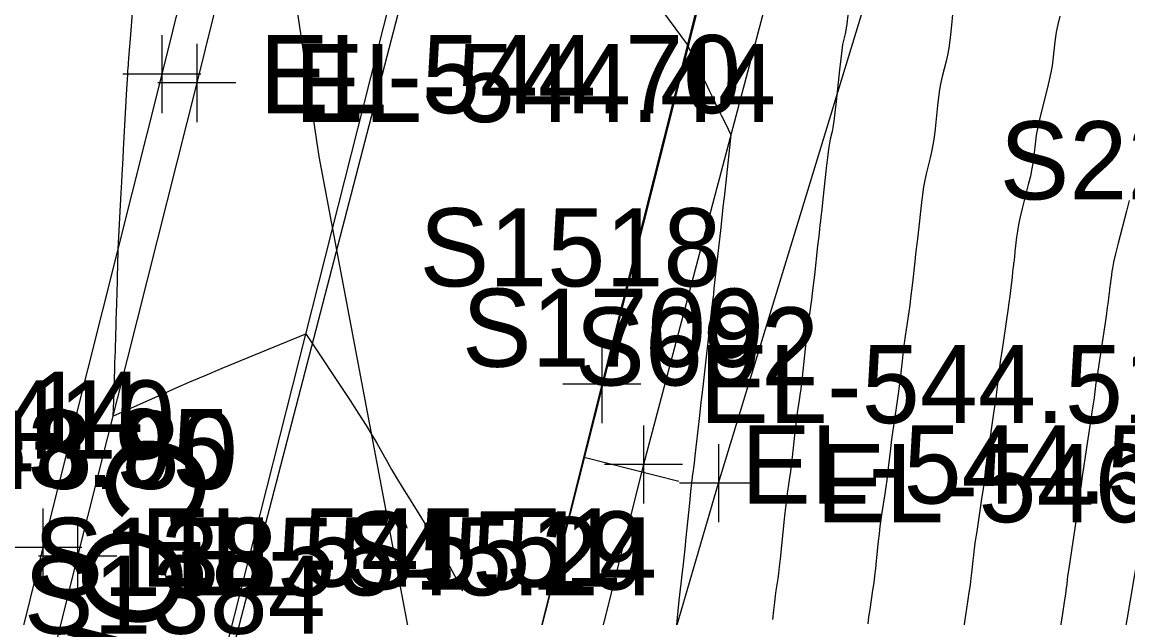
# Model space of a CAD drawing. Extents: x 1724534 to 1727318, y 657156 to 660047.
# Drawn here: x 1725485.5 to 1725542.2, y 659174.7 to 659205.2 of the extents above; entities that cross this region are included whole.
import ezdxf

# ---------------------------------------------------------------- set-up
doc = ezdxf.new("R2010")
doc.units = 0
for name, color, linetype in [('SURVEY - CENTERLINE - Preliminary', 7, 'Continuous'), ('SURVEY - CENTERLINE - Preliminary Text', 7, 'Continuous'), ('SURVEY - CONTOURS - Index with Text', 7, 'Continuous'), ('SURVEY - CONTOURS - Intermediate with optional Text', 7, 'Continuous'), ('SURVEY - DRAINAGE - Area Shapes', 7, 'Continuous'), ('SURVEY - DTM - Breaklines', 7, 'Continuous'), ('SURVEY - DTM - Breaklines - Points - Elevations', 7, 'Continuous'), ('SURVEY - DTM - Breaklines - Points - Locators', 7, 'Continuous'), ('SURVEY - DTM - Breaklines - Points - Numbers', 7, 'Continuous'), ('SURVEY - NON-TRANSPORTATION - Features - Points - Elevations', 7, 'Continuous'), ('SURVEY - ROADSIDE BARRIERS - Points - Elevations', 7, 'Continuous'), ('SURVEY - ROADSIDE BARRIERS - Points - Locators', 7, 'Continuous'), ('SURVEY - ROADSIDE BARRIERS - Points - Numbers', 7, 'Continuous'), ('SURVEY - ROADSIDE BARRIERS with Text', 7, 'Continuous'), ('SURVEY - TRANSPORTATION - Features', 7, 'Continuous'), ('SURVEY - TRANSPORTATION - Features - Points - Elevations', 7, 'Continuous'), ('SURVEY - TRANSPORTATION - Features - Points - Locators', 7, 'Continuous'), ('SURVEY - TRANSPORTATION - Features - Points - Numbers', 7, 'Continuous'), ('SURVEY - TRANSPORTATION - Features Text', 7, 'Continuous'), ('SURVEY - TRANSPORTATION - Roads', 7, 'Continuous'), ('SURVEY - TRANSPORTATION - Roads - Points - Elevations', 7, 'Continuous'), ('SURVEY - TRANSPORTATION - Roads - Points - Locators', 7, 'Continuous'), ('SURVEY - TRANSPORTATION - Roads - Points - Numbers', 7, 'Continuous'), ('SURVEY - UTILITIES - Fiber Optic Cable (Underground) with Text', 7, 'Continuous')]:
    doc.layers.add(name, color=color, linetype=linetype)

msp = doc.modelspace()

# ---------------------------------------------------------------- linework, layer by layer
at = {"layer": 'SURVEY - CENTERLINE - Preliminary'}
msp.add_line((1725628.749, 659634.745), (1725510.016, 659165.778), dxfattribs=at)
msp.add_line((1725628.749, 659634.745), (1725510.016, 659165.778), dxfattribs=at)
msp.add_line((1725628.749, 659634.745), (1725510.016, 659165.778), dxfattribs=at)
at = {"layer": 'SURVEY - CENTERLINE - Preliminary Text'}
msp.add_line((1725514.347, 659182.886), (1725519.195, 659181.659), dxfattribs=at)
at = {"layer": 'SURVEY - CONTOURS - Index with Text'}
for points in [[(1725491.212, 659206.085), (1725491.076, 659204.308), (1725491.031, 659203.724), (1725490.999, 659203.308), (1725490.98, 659203.058), (1725490.973, 659202.975), (1725490.973, 659202.975), (1725490.973, 659202.974), (1725490.973, 659202.972), (1725490.973, 659202.969), (1725490.973, 659202.965), (1725490.972, 659202.952), (1725490.971, 659202.94), (1725490.969, 659202.913), (1725490.966, 659202.872), (1725490.961, 659202.817), (1725490.949, 659202.65), (1725490.94, 659202.507), (1725490.923, 659202.206), (1725490.897, 659201.745), (1725490.863, 659201.125), (1725490.761, 659199.259), (1725490.728, 659198.643), (1725490.703, 659198.195), (1725490.687, 659197.914), (1725490.681, 659197.801), (1725490.675, 659197.723), (1725490.669, 659197.621), (1725490.655, 659197.37), (1725490.634, 659196.973), (1725490.604, 659196.428), (1725490.45, 659193.54), (1725490.441, 659193.205), (1725490.44, 659193.136), (1725490.438, 659193.075), (1725490.437, 659193.021), (1725490.435, 659192.973), (1725490.432, 659192.856), (1725490.429, 659192.764), (1725490.424, 659192.573), (1725490.416, 659192.285), (1725490.406, 659191.899), (1725490.375, 659190.74), (1725490.363, 659190.318), (1725490.352, 659189.922), (1725490.341, 659189.551), (1725490.331, 659189.205), (1725490.303, 659188.316), (1725490.293, 659188.007), (1725490.285, 659187.743), (1725490.278, 659187.526), (1725490.273, 659187.355), (1725490.262, 659186.961), (1725490.257, 659186.801), (1725490.251, 659186.615), (1725490.245, 659186.403), (1725490.237, 659186.166), (1725490.198, 659184.999), (1725492.831, 659186.178), (1725493.439, 659186.446), (1725494.136, 659186.746), (1725494.922, 659187.078), (1725495.796, 659187.442), (1725500.082, 659189.213), (1725502.35, 659185.789), (1725502.8, 659185.103), (1725503.179, 659184.509), (1725503.487, 659184.009), (1725503.723, 659183.603), (1725504.259, 659182.643), (1725504.477, 659182.261), (1725504.729, 659181.834), (1725505.015, 659181.363), (1725505.336, 659180.847), (1725506.237, 659179.413), (1725506.582, 659178.849), (1725506.941, 659178.232), (1725507.313, 659177.564), (1725507.7, 659176.842), (1725508.112, 659176.059)], [(1725542.264, 659196.04), (1725542.127, 659195.489), (1725541.713, 659193.853), (1725541.576, 659193.302), (1725541.474, 659192.874), (1725541.408, 659192.571), (1725541.377, 659192.391), (1725541.342, 659192.078), (1725541.32, 659191.881), (1725541.311, 659191.809), (1725541.303, 659191.756), (1725541.278, 659191.588), (1725541.27, 659191.52), (1725541.26, 659191.434), (1725541.248, 659191.332), (1725541.216, 659191.037), (1725541.193, 659190.862), (1725541.149, 659190.555), (1725541.085, 659190.118), (1725540.999, 659189.551), (1725540.743, 659187.864), (1725540.657, 659187.297), (1725540.549, 659186.559), (1725540.527, 659186.388), (1725540.496, 659186.108), (1725540.474, 659185.936), (1725540.43, 659185.631), (1725540.365, 659185.193), (1725540.279, 659184.622), (1725540.02, 659182.92), (1725539.934, 659182.352), (1725539.87, 659181.923), (1725539.828, 659181.634), (1725539.808, 659181.484), (1725539.784, 659181.269), (1725539.764, 659181.119), (1725539.721, 659180.828), (1725539.657, 659180.396), (1725539.309, 659178.109), (1725539.222, 659177.534), (1725539.157, 659177.096), (1725539.115, 659176.795), (1725539.094, 659176.63), (1725539.068, 659176.372), (1725539.047, 659176.207), (1725539.004, 659175.904), (1725538.938, 659175.463), (1725538.851, 659174.884), (1725538.588, 659173.157)]]:
    msp.add_lwpolyline(points, dxfattribs=at)
at = {"layer": 'SURVEY - CONTOURS - Intermediate with optional Text'}
for points in [[(1725518.015, 659206.185), (1725519.625, 659204.024), (1725520.06, 659203.094), (1725520.246, 659202.707), (1725520.351, 659202.49), (1725520.645, 659201.891), (1725520.752, 659201.671), (1725520.854, 659201.461), (1725520.95, 659201.261), (1725521.042, 659201.072), (1725521.278, 659200.579), (1725521.363, 659200.402), (1725521.441, 659200.241), (1725521.513, 659200.096), (1725521.578, 659199.967), (1725521.864, 659199.399), (1725521.597, 659196.973), (1725521.547, 659196.518), (1725521.511, 659196.193), (1725521.49, 659195.997), (1725521.482, 659195.929), (1725521.472, 659195.839), (1725521.325, 659194.504), (1725521.047, 659191.981), (1725520.996, 659191.522), (1725520.963, 659191.232), (1725520.948, 659191.11), (1725520.933, 659191.011), (1725520.919, 659190.892), (1725520.886, 659190.61), (1725520.836, 659190.164), (1725520.768, 659189.555), (1725520.563, 659187.715), (1725520.444, 659186.65), (1725520.409, 659186.355), (1725520.392, 659186.218), (1725520.369, 659186.064), (1725520.353, 659185.946), (1725520.325, 659185.708), (1725520.284, 659185.35), (1725520.23, 659184.872), (1725520.014, 659182.956), (1725519.972, 659182.592), (1725519.942, 659182.344), (1725519.925, 659182.212), (1725519.895, 659182.016), (1725519.877, 659181.869), (1725519.845, 659181.575), (1725519.799, 659181.134), (1725519.739, 659180.547), (1725519.56, 659178.784), (1725519.5, 659178.194), (1725519.453, 659177.746), (1725519.419, 659177.44), (1725519.398, 659177.277), (1725519.361, 659177.031), (1725519.34, 659176.87), (1725519.307, 659176.571), (1725519.26, 659176.135), (1725519.201, 659175.561), (1725518.965, 659173.271)], [(1725527.849, 659205.525), (1725527.796, 659205.08), (1725527.752, 659204.76), (1725527.714, 659204.567), (1725527.626, 659204.218), (1725527.588, 659204.027), (1725527.543, 659203.715), (1725527.49, 659203.283), (1725527.429, 659202.73), (1725527.257, 659201.094), (1725527.195, 659200.538), (1725527.141, 659200.099), (1725527.093, 659199.777), (1725527.052, 659199.57), (1725526.952, 659199.175), (1725526.911, 659198.971), (1725526.863, 659198.656), (1725526.808, 659198.228), (1725526.747, 659197.689), (1725526.572, 659196.102), (1725526.515, 659195.579), (1725526.473, 659195.203), (1725526.447, 659194.972), (1725526.438, 659194.888), (1725526.424, 659194.776), (1725526.399, 659194.558), (1725526.36, 659194.203), (1725526.306, 659193.711), (1725526.141, 659192.215), (1725526.084, 659191.701), (1725526.034, 659191.28), (1725525.994, 659190.954), (1725525.961, 659190.721), (1725525.886, 659190.224), (1725525.853, 659189.993), (1725525.813, 659189.673), (1725525.764, 659189.263), (1725525.708, 659188.764), (1725525.547, 659187.313), (1725525.49, 659186.812), (1725525.44, 659186.395), (1725525.398, 659186.065), (1725525.364, 659185.819), (1725525.281, 659185.278), (1725525.249, 659185.048), (1725525.211, 659184.762), (1725525.17, 659184.421), (1725525.124, 659184.025), (1725524.997, 659182.894), (1725524.952, 659182.497), (1725524.909, 659182.151), (1725524.871, 659181.857), (1725524.836, 659181.615), (1725524.749, 659181.039), (1725524.713, 659180.785), (1725524.673, 659180.455), (1725524.628, 659180.049), (1725524.578, 659179.568), (1725524.437, 659178.181), (1725524.387, 659177.697), (1725524.341, 659177.286), (1725524.299, 659176.946), (1725524.261, 659176.679), (1725524.167, 659176.062), (1725524.13, 659175.797), (1725524.089, 659175.463), (1725524.043, 659175.061), (1725523.993, 659174.59)], [(1725533.258, 659205.89), (1725533.135, 659204.666), (1725533.085, 659204.228), (1725533.028, 659203.831), (1725532.964, 659203.476), (1725532.893, 659203.162), (1725532.694, 659202.382), (1725532.623, 659202.07), (1725532.559, 659201.719), (1725532.501, 659201.33), (1725532.451, 659200.902), (1725532.325, 659199.71), (1725532.274, 659199.281), (1725532.216, 659198.888), (1725532.15, 659198.531), (1725532.077, 659198.21), (1725531.873, 659197.401), (1725531.799, 659197.081), (1725531.734, 659196.728), (1725531.675, 659196.342), (1725531.623, 659195.923), (1725531.453, 659194.376), (1725531.422, 659194.095), (1725531.402, 659193.918), (1725531.393, 659193.844), (1725531.384, 659193.784), (1725531.375, 659193.714), (1725531.356, 659193.545), (1725531.327, 659193.28), (1725531.287, 659192.918), (1725531.166, 659191.822), (1725531.12, 659191.421), (1725531.073, 659191.039), (1725531.024, 659190.675), (1725530.974, 659190.331), (1725530.838, 659189.437), (1725530.788, 659189.094), (1725530.74, 659188.736), (1725530.693, 659188.362), (1725530.648, 659187.972), (1725530.53, 659186.911), (1725530.484, 659186.52), (1725530.437, 659186.141), (1725530.387, 659185.774), (1725530.335, 659185.42), (1725530.194, 659184.492), (1725530.144, 659184.149), (1725530.098, 659183.816), (1725530.056, 659183.492), (1725530.019, 659183.178), (1725529.926, 659182.353), (1725529.889, 659182.037), (1725529.847, 659181.71), (1725529.8, 659181.37), (1725529.748, 659181.018), (1725529.602, 659180.062), (1725529.55, 659179.702), (1725529.501, 659179.336), (1725529.457, 659178.965), (1725529.416, 659178.588), (1725529.314, 659177.578), (1725529.273, 659177.2), (1725529.228, 659176.825), (1725529.179, 659176.452), (1725529.125, 659176.081), (1725528.974, 659175.094), (1725528.92, 659174.724), (1725528.871, 659174.355)], [(1725538.726, 659205.466), (1725538.621, 659205.036), (1725538.538, 659204.648), (1725538.477, 659204.301), (1725538.437, 659203.996), (1725538.361, 659203.237), (1725538.321, 659202.931), (1725538.26, 659202.582), (1725538.176, 659202.191), (1725538.072, 659201.758), (1725537.763, 659200.545), (1725537.658, 659200.112), (1725537.574, 659199.723), (1725537.512, 659199.377), (1725537.472, 659199.075), (1725537.393, 659198.327), (1725537.353, 659198.024), (1725537.291, 659197.677), (1725537.207, 659197.285), (1725537.102, 659196.849), (1725536.793, 659195.627), (1725536.688, 659195.192), (1725536.604, 659194.801), (1725536.541, 659194.457), (1725536.5, 659194.157), (1725536.419, 659193.419), (1725536.392, 659193.173), (1725536.371, 659192.988), (1725536.356, 659192.864), (1725536.348, 659192.8), (1725536.335, 659192.712), (1725536.327, 659192.651), (1725536.313, 659192.533), (1725536.293, 659192.357), (1725536.267, 659192.125), (1725536.191, 659191.43), (1725536.157, 659191.141), (1725536.111, 659190.797), (1725536.054, 659190.397), (1725535.986, 659189.941), (1725535.79, 659188.651), (1725535.723, 659188.196), (1725535.666, 659187.799), (1725535.621, 659187.46), (1725535.587, 659187.18), (1725535.513, 659186.509), (1725535.479, 659186.228), (1725535.433, 659185.886), (1725535.376, 659185.483), (1725535.307, 659185.021), (1725535.107, 659183.706), (1725535.039, 659183.251), (1725534.984, 659182.869), (1725534.942, 659182.563), (1725534.913, 659182.331), (1725534.855, 659181.811), (1725534.826, 659181.578), (1725534.784, 659181.269), (1725534.728, 659180.883), (1725534.456, 659179.086), (1725534.386, 659178.618), (1725534.329, 659178.216), (1725534.286, 659177.88), (1725534.255, 659177.609), (1725534.191, 659176.975), (1725534.16, 659176.704), (1725534.116, 659176.364), (1725534.059, 659175.957), (1725533.988, 659175.482), (1725533.781, 659174.125)]]:
    msp.add_lwpolyline(points, dxfattribs=at)
at = {"layer": 'SURVEY - DRAINAGE - Area Shapes'}
msp.add_lwpolyline([(1725457.865, 659006.777), (1725413.857, 659016.262), (1725297.605, 659050.843), (1725314.042, 659296.608), (1725386.76, 659493.901), (1725483.401, 659755.229), (1725623.949, 659732.704), (1725676.22, 659724.326), (1725634.82, 659466.017), (1725543.324, 659353.721), (1725499.683, 659185.923), (1725479.088, 659106.738)], close=True, dxfattribs=at)
at = {"layer": 'SURVEY - DTM - Breaklines'}
for points in [[(1725525.942, 659009.271), (1725526.399, 659011.158), (1725528.918, 659041.105), (1725531.461, 659071.052), (1725534.8, 659101.37), (1725536.346, 659131.334), (1725539.898, 659161.171), (1725544.971, 659191.09), (1725550.75, 659220.691), (1725554.674, 659250.537), (1725558.308, 659280.317), (1725560.346, 659299.038), (1725563.922, 659328.825), (1725567.992, 659357.481)], [(1725504.884, 659250.966), (1725498.725, 659226.793), (1725492.704, 659202.503), (1725486.609, 659178.27), (1725480.544, 659153.955), (1725474.624, 659129.616), (1725468.741, 659105.278), (1725462.975, 659080.964), (1725457.482, 659056.509), (1725452.226, 659031.922), (1725447.641, 659009.959), (1725446.425, 659003.851), (1725441.811, 658979.15), (1725437.527, 658954.376), (1725432.503, 658922.481), (1725434.197, 658921.722)]]:
    msp.add_lwpolyline(points, dxfattribs=at)
at = {"layer": 'SURVEY - DTM - Breaklines - Points - Locators'}
for p, q in [((1725492.704, 659204.503), (1725492.704, 659200.503)), ((1725494.704, 659202.503), (1725490.704, 659202.503)), ((1725486.609, 659180.27), (1725486.609, 659176.27)), ((1725488.609, 659178.27), (1725484.609, 659178.27))]:
    msp.add_line(p, q, dxfattribs=at)
at = {"layer": 'SURVEY - ROADSIDE BARRIERS - Points - Locators'}
for p, q in [((1725521.221, 659183.564), (1725521.221, 659179.564)), ((1725523.221, 659181.564), (1725519.221, 659181.564))]:
    msp.add_line(p, q, dxfattribs=at)
at = {"layer": 'SURVEY - ROADSIDE BARRIERS with Text'}
msp.add_lwpolyline([(1725454.307, 658763.664), (1725456.988, 658788.398), (1725459.975, 658813.106), (1725462.961, 658837.817), (1725466.031, 658862.66), (1725469.198, 658887.437), (1725472.364, 658912.252), (1725475.489, 658936.998), (1725478.578, 658961.799), (1725481.795, 658986.471), (1725485.277, 659011.185), (1725489.239, 659035.685), (1725493.561, 659060.194), (1725498.271, 659084.816), (1725503.177, 659108.92), (1725508.576, 659133.257), (1725514.221, 659157.599), (1725521.221, 659181.564), (1725529.697, 659209.302)], dxfattribs=at)
at = {"layer": 'SURVEY - TRANSPORTATION - Features'}
for points in [[(1725537.281, 659258.937), (1725530.962, 659234.747), (1725524.817, 659210.531), (1725517.386, 659182.521), (1725511.279, 659158.31), (1725505.645, 659133.966), (1725500.348, 659109.577), (1725495.279, 659085.33), (1725490.855, 659060.693), (1725486.478, 659036.153), (1725482.443, 659011.591), (1725478.797, 658986.889), (1725475.825, 658962.14), (1725472.769, 658937.341)], [(1725506.673, 659250.514), (1725500.512, 659226.334), (1725494.493, 659202.049), (1725488.389, 659177.819), (1725482.327, 659153.516), (1725476.395, 659129.191), (1725470.514, 659104.862), (1725464.748, 659080.55), (1725459.259, 659056.109), (1725454.008, 659031.549), (1725449.429, 659009.612), (1725448.213, 659003.504), (1725443.603, 658978.829), (1725439.325, 658954.082), (1725434.304, 658922.209), (1725434.197, 658921.722)]]:
    msp.add_lwpolyline(points, dxfattribs=at)
at = {"layer": 'SURVEY - TRANSPORTATION - Features - Points - Locators'}
for p, q in [((1725494.493, 659204.049), (1725494.493, 659200.049)), ((1725496.493, 659202.049), (1725492.493, 659202.049)), ((1725517.386, 659184.521), (1725517.386, 659180.521)), ((1725519.386, 659182.521), (1725515.386, 659182.521)), ((1725488.389, 659179.819), (1725488.389, 659175.819)), ((1725490.389, 659177.819), (1725486.389, 659177.819))]:
    msp.add_line(p, q, dxfattribs=at)
at = {"layer": 'SURVEY - TRANSPORTATION - Roads'}
for points in [[(1725533.446, 659258.339), (1725527.51, 659235.091), (1725524.059, 659221.528), (1725521.595, 659211.838), (1725515.243, 659186.636), (1725511.368, 659171.118), (1725509.433, 659163.358), (1725501.913, 659132.272)], [(1725445.023, 658936.389), (1725447.926, 658954.139), (1725448.261, 658956.109), (1725453.558, 658985.616), (1725453.93, 658987.58), (1725458.117, 659009.159), (1725458.517, 659011.117), (1725466.292, 659048.286), (1725466.718, 659050.238), (1725471.114, 659069.737), (1725478.393, 659100.872), (1725479.306, 659104.764), (1725484.9, 659128.087), (1725485.373, 659130.029), (1725489.666, 659147.5), (1725494.922, 659168.852), (1725495.411, 659170.791), (1725504.745, 659207.606), (1725509.226, 659225.033), (1725509.717, 659226.971)]]:
    msp.add_lwpolyline(points, dxfattribs=at)
at = {"layer": 'SURVEY - TRANSPORTATION - Roads - Points - Locators'}
for p, q in [((1725515.243, 659188.636), (1725515.243, 659184.636)), ((1725517.243, 659186.636), (1725513.243, 659186.636))]:
    msp.add_line(p, q, dxfattribs=at)
at = {"layer": 'SURVEY - UTILITIES - Fiber Optic Cable (Underground) with Text'}
msp.add_lwpolyline([(1725493.518, 659243.033), (1725493.322, 659242.827), (1725497.949, 659217.072), (1725500.753, 659198.279), (1725509.549, 659151.809), (1725515.229, 659134.254)], dxfattribs=at)

# ---------------------------------------------------------------- texts
at = {"layer": 'SURVEY - DTM - Breaklines - Points - Elevations'}
for s, p in [('EL-544.70', (1725497.704, 659200.503)), ('EL-563.95', (1725471.542, 659181.359)), ('EL-545.51', (1725491.609, 659176.27))]:
    msp.add_text(s, height=4, dxfattribs=at).set_placement(p)
at = {"layer": 'SURVEY - DTM - Breaklines - Points - Numbers'}
for s, p in [('S2208', (1725535.636, 659196.09)), ('S114', (1725479.273, 659183.27))]:
    msp.add_text(s, height=4, dxfattribs=at).set_placement(p)
at = {"layer": 'SURVEY - NON-TRANSPORTATION - Features - Points - Elevations'}
msp.add_text('EL-548.80', height=4, dxfattribs=at).set_placement((1725471.906, 659181.267))
at = {"layer": 'SURVEY - ROADSIDE BARRIERS - Points - Elevations'}
msp.add_text('EL-546.28', height=4, dxfattribs=at).set_placement((1725526.221, 659179.564))
at = {"layer": 'SURVEY - ROADSIDE BARRIERS - Points - Numbers'}
msp.add_text('S692', height=4, dxfattribs=at).set_placement((1725513.885, 659186.564))
at = {"layer": 'SURVEY - TRANSPORTATION - Features - Points - Elevations'}
for s, p in [('EL-544.44', (1725499.493, 659200.049)), ('EL-544.52', (1725522.386, 659180.521)), ('EL-545.24', (1725493.389, 659175.819))]:
    msp.add_text(s, height=4, dxfattribs=at).set_placement(p)
at = {"layer": 'SURVEY - TRANSPORTATION - Features - Points - Numbers'}
for s, p in [('S1709', (1725508.083, 659187.521)), ('S410', (1725480.88, 659182.819))]:
    msp.add_text(s, height=4, dxfattribs=at).set_placement(p)
at = {"layer": 'SURVEY - TRANSPORTATION - Features Text'}
msp.add_text('CONC.', height=5, rotation=255.8396, dxfattribs=at).set_placement((1725490.573, 659184.569))
at = {"layer": 'SURVEY - TRANSPORTATION - Roads - Points - Elevations'}
msp.add_text('EL-544.51', height=4, dxfattribs=at).set_placement((1725520.243, 659184.636))
at = {"layer": 'SURVEY - TRANSPORTATION - Roads - Points - Numbers'}
for s, p in [('S1518', (1725505.908, 659191.636)), ('S1519', (1725502.065, 659176.118)), ('S1385', (1725486.123, 659175.791)), ('S1384', (1725485.634, 659173.852))]:
    msp.add_text(s, height=4, dxfattribs=at).set_placement(p)

doc.saveas('drawing.dxf')
